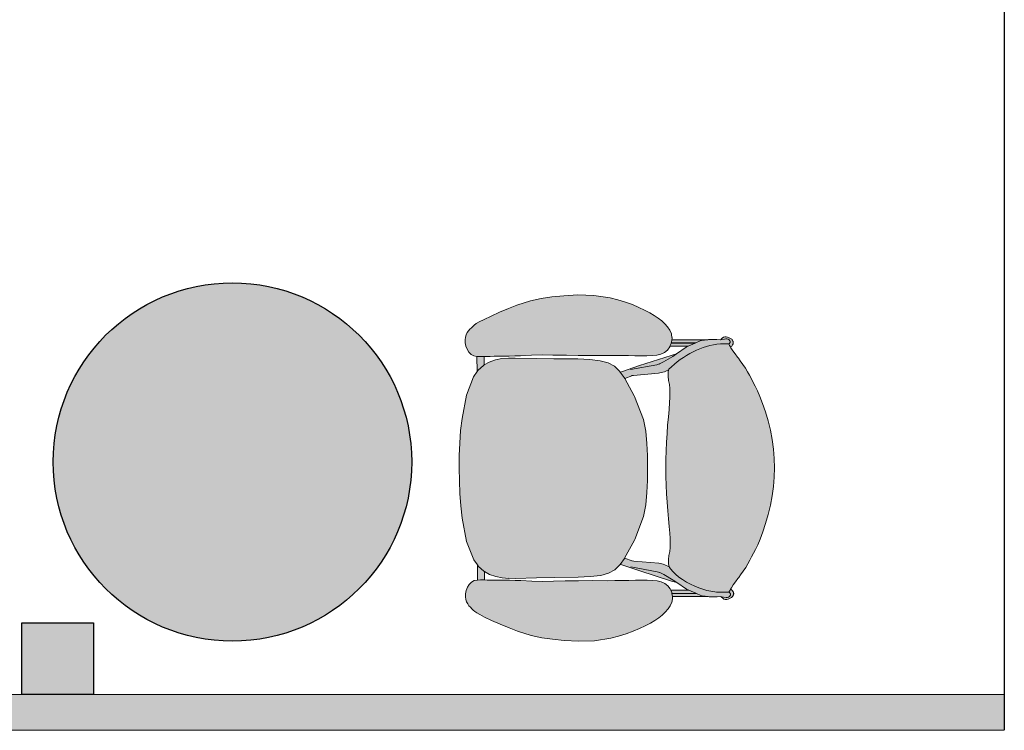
# Model space of a CAD drawing. Header units: millimetres. Extents: x 31882 to 271790, y -35693 to 24917.
# Tile 487 of 524: x 217198 to 219291, y 3238 to 4750. Entities that reach past the tile are written whole.
import ezdxf

# ---------------------------------------------------------------- set-up
doc = ezdxf.new("R2010")
doc.units = ezdxf.units.MM
doc.header["$MEASUREMENT"] = 0
doc.linetypes.add('DASHED', pattern=[19.05, 12.7, -6.35])
for name, color, linetype, lineweight in [('00 Structural', 2, 'Continuous', 25), ('02_Elevation 00', 8, 'Continuous', 9), ('08_Hatch', 140, 'Continuous', 9), ('Furniture', 14, 'Continuous', 9)]:
    doc.layers.add(name, color=color, linetype=linetype, lineweight=lineweight)
doc.layers.add('06_Furniture', color=14, linetype='Continuous')

# ---------------------------------------------------------------- blocks, each defined once
blk = doc.blocks.new('Chieftain Chair pl')
at = {"layer": 'Furniture'}
h = blk.add_hatch(color=255, dxfattribs=at)
h.dxf.hatch_style = 1
edge = h.paths.add_edge_path()
edge.add_spline(control_points=[(51.46, 17.24), (52.23, 18.01), (53.5, 19.75), (54.17, 21.95), (54.23, 23.28), (54.21, 23.58), (54.21, 23.76)], knot_values=[0, 0, 0, 0, 3.256951, 6.354725, 6.706975, 7.254861, 7.254861, 7.254861, 7.254861], degree=3, periodic=0)
edge.add_line((54.21, 23.76), (54.05, 23.85))
edge.add_line((54.05, 23.85), (53.88, 23.94))
edge.add_line((53.88, 23.94), (53.78, 24))
edge.add_line((53.78, 24), (53.46, 24.2))
edge.add_line((53.46, 24.2), (53.13, 24.44))
edge.add_line((53.13, 24.44), (52.76, 24.72))
edge.add_line((52.76, 24.72), (52.66, 24.8))
edge.add_line((52.66, 24.8), (52.38, 25.01))
edge.add_line((52.38, 25.01), (51.98, 25.3))
edge.add_line((51.98, 25.3), (51.58, 25.56))
edge.add_line((51.58, 25.56), (51.18, 25.79))
edge.add_line((51.18, 25.79), (50.79, 26.01))
edge.add_line((50.79, 26.01), (50.4, 26.21))
edge.add_line((50.4, 26.21), (50.02, 26.42))
edge.add_line((50.02, 26.42), (49.6, 26.64))
edge.add_line((49.6, 26.64), (49.1, 26.87))
edge.add_line((49.1, 26.87), (48.48, 27.13))
edge.add_line((48.48, 27.13), (47.7, 27.43))
edge.add_line((47.7, 27.43), (46.8, 27.73))
edge.add_line((46.8, 27.73), (45.82, 28.02))
edge.add_line((45.82, 28.02), (44.8, 28.28))
edge.add_line((44.8, 28.28), (43.78, 28.47))
edge.add_line((43.78, 28.47), (42.76, 28.6))
edge.add_line((42.76, 28.6), (41.74, 28.68))
edge.add_line((41.74, 28.68), (40.72, 28.71))
edge.add_line((40.72, 28.71), (39.7, 28.68))
edge.add_line((39.7, 28.68), (38.68, 28.6))
edge.add_line((38.68, 28.6), (37.67, 28.47))
edge.add_line((37.67, 28.47), (36.65, 28.28))
edge.add_line((36.65, 28.28), (35.63, 28.02))
edge.add_line((35.63, 28.02), (34.65, 27.73))
edge.add_line((34.65, 27.73), (33.75, 27.43))
edge.add_line((33.75, 27.43), (32.96, 27.13))
edge.add_line((32.96, 27.13), (32.34, 26.87))
edge.add_line((32.34, 26.87), (31.84, 26.64))
edge.add_line((31.84, 26.64), (31.42, 26.42))
edge.add_line((31.42, 26.42), (31.04, 26.21))
edge.add_line((31.04, 26.21), (30.65, 26.01))
edge.add_line((30.65, 26.01), (30.26, 25.79))
edge.add_line((30.26, 25.79), (29.87, 25.56))
edge.add_line((29.87, 25.56), (29.47, 25.3))
edge.add_line((29.47, 25.3), (29.07, 25.01))
edge.add_line((29.07, 25.01), (28.79, 24.8))
edge.add_line((28.79, 24.8), (28.68, 24.72))
edge.add_line((28.68, 24.72), (28.32, 24.44))
edge.add_line((28.32, 24.44), (27.98, 24.2))
edge.add_line((27.98, 24.2), (27.67, 24))
edge.add_line((27.67, 24), (27.51, 23.92))
edge.add_line((27.51, 23.92), (27.39, 23.85))
edge.add_line((27.39, 23.85), (27.2, 23.74))
edge.add_spline(control_points=[(27.2, 23.74), (27.19, 23.48), (27.17, 22.96), (27.19, 22.45), (27.22, 22.21)], knot_values=[0, 0, 0, 0, 0.799978, 1.535578, 1.535578, 1.535578, 1.535578], degree=3, periodic=0)
edge.add_spline(control_points=[(27.22, 22.21), (27.22, 22.21), (27.29, 21.62), (27.82, 19.8), (28.84, 18.04), (29.87, 17.28)], knot_values=[1.535578, 1.535578, 1.535578, 1.535578, 2.429825, 3.324073, 7.205889, 7.205889, 7.205889, 7.205889], degree=3, periodic=0)
edge.add_line((29.87, 17.28), (29.97, 17.25))
edge.add_line((29.97, 17.25), (29.97, 17.24))
edge.add_line((29.97, 17.24), (30.29, 17.15))
edge.add_line((30.29, 17.15), (30.74, 17.15))
edge.add_line((30.74, 17.15), (31.2, 17.21))
edge.add_line((31.2, 17.21), (31.64, 17.3))
edge.add_line((31.64, 17.3), (32.07, 17.35))
edge.add_line((32.07, 17.35), (32.53, 17.36))
edge.add_line((32.53, 17.36), (33.03, 17.35))
edge.add_line((33.03, 17.35), (33.62, 17.31))
edge.add_line((33.62, 17.31), (34.34, 17.25))
edge.add_line((34.34, 17.25), (34.36, 17.25))
edge.add_line((34.36, 17.25), (35.18, 17.18))
edge.add_line((35.18, 17.18), (36.06, 17.1))
edge.add_line((36.06, 17.1), (36.98, 17.03))
edge.add_line((36.98, 17.03), (37.91, 16.97))
edge.add_line((37.91, 16.97), (38.85, 16.93))
edge.add_line((38.85, 16.93), (39.8, 16.9))
edge.add_line((39.8, 16.9), (40.72, 16.89))
edge.add_line((40.72, 16.89), (41.65, 16.9))
edge.add_line((41.65, 16.9), (42.6, 16.93))
edge.add_line((42.6, 16.93), (43.53, 16.97))
edge.add_line((43.53, 16.97), (44.46, 17.03))
edge.add_line((44.46, 17.03), (45.38, 17.1))
edge.add_line((45.38, 17.1), (46.27, 17.18))
edge.add_line((46.27, 17.18), (47.09, 17.25))
edge.add_line((47.09, 17.25), (47.1, 17.25))
edge.add_line((47.1, 17.25), (47.82, 17.31))
edge.add_line((47.82, 17.31), (48.41, 17.35))
edge.add_line((48.41, 17.35), (48.92, 17.36))
edge.add_line((48.92, 17.36), (49.37, 17.35))
edge.add_line((49.37, 17.35), (49.8, 17.3))
edge.add_line((49.8, 17.3), (50.25, 17.21))
edge.add_line((50.25, 17.21), (50.7, 17.15))
edge.add_line((50.7, 17.15), (51.15, 17.15))
edge.add_line((51.15, 17.15), (51.39, 17.22))
edge.add_line((51.39, 17.22), (51.46, 17.24))
h.paths.add_polyline_path([(52.6, 7.33), (52.54, 8.64), (52.4, 9.79), (52.16, 10.65), (51.8, 11.32), (51.28, 11.87), (51.15, 11.96), (50.57, 12.38), (50.47, 12.44), (48.58, 13.48), (48.5, 13.51), (46, 14.47), (44.72, 14.72), (43.4, 14.84), (42.07, 14.89), (40.72, 14.89), (39.37, 14.89), (38.04, 14.84), (36.72, 14.72), (35.45, 14.47), (32.94, 13.51), (32.86, 13.48), (30.87, 12.38), (30.23, 11.92), (30.17, 11.87), (29.65, 11.32), (29.28, 10.65), (29.04, 9.79), (28.91, 8.64), (28.84, 7.33), (28.82, 4.75), (28.78, 2.81), (28.73, 0.54), (28.74, -0.21), (28.79, -0.92), (28.93, -1.61), (28.93, -1.62), (29.16, -2.29), (29.47, -2.83), (29.52, -2.92), (30.04, -3.5), (30.2, -3.62), (30.75, -4.01), (32.77, -4.78), (35.29, -5.26), (36.62, -5.41), (37.97, -5.5), (39.34, -5.56), (40.72, -5.57), (42.1, -5.56), (43.47, -5.5), (44.82, -5.41), (46.15, -5.26), (48.67, -4.78), (50.69, -4.01), (51.24, -3.62), (51.4, -3.5), (51.92, -2.92), (51.97, -2.83), (52.28, -2.29), (52.51, -1.62), (52.52, -1.61), (52.65, -0.92), (52.71, -0.21), (52.71, 0.54), (52.66, 2.81), (52.63, 4.75)])
h.paths.add_polyline_path([(28.5, 13.56), (28.51, 14.24), (28.51, 14.86), (28.49, 15.42), (28.44, 15.93), (28.33, 16.37), (28.16, 16.76), (27.89, 17.08), (27.55, 17.34), (27.41, 17.4), (27.16, 17.51), (27.08, 17.54), (27.04, 17.54), (26.71, 17.59), (26.64, 17.6), (26.54, 17.59), (26.53, 17.58), (26.21, 17.54), (26.12, 17.52), (25.73, 17.35), (25.37, 17.11), (25.04, 16.81), (24.71, 16.48), (24.41, 16.1), (24.13, 15.67), (23.84, 15.18), (23.54, 14.62), (23.24, 13.99), (22.95, 13.3), (22.67, 12.54), (22.42, 11.72), (22.21, 10.87), (21.93, 9.1), (21.88, 7.37), (21.96, 5.82), (22.09, 4.53), (22.26, 3.38), (22.51, 2.21), (22.98, 0.74), (23.34, -0.18), (23.75, -1.16), (24.16, -2.08), (24.52, -2.85), (24.79, -3.37), (24.99, -3.7), (25.14, -3.91), (25.28, -4.07), (25.42, -4.22), (25.59, -4.39), (25.76, -4.54), (25.96, -4.67), (26.19, -4.79), (26.45, -4.88), (26.74, -4.92), (27.06, -4.91), (27.42, -4.84), (27.77, -4.7), (28.09, -4.51), (28.33, -4.26), (28.34, -4.25), (28.49, -3.96), (28.56, -3.64), (28.56, -3.62), (28.57, -3.29), (28.56, -2.83), (28.55, -2.57), (28.54, -2.17), (28.54, -2.17), (28.53, -1.74), (28.53, -1.27), (28.52, -0.72), (28.52, -0.12), (28.5, 0.49), (28.49, 1.12), (28.43, 2.31), (28.4, 3.47), (28.41, 4.64), (28.44, 5.92), (28.44, 6.12), (28.46, 7.37), (28.47, 8.94), (28.46, 10.53), (28.47, 11.32), (28.47, 12.09), (28.49, 12.84)])
edge = h.paths.add_edge_path()
edge.add_spline(control_points=[(29.87, 17.28), (28.84, 18.04), (27.82, 19.8), (27.29, 21.62), (27.22, 22.21), (27.22, 22.21)], knot_values=[1.535578, 1.535578, 1.535578, 1.535578, 5.417395, 6.311642, 7.205889, 7.205889, 7.205889, 7.205889], degree=3, periodic=0)
edge.add_spline(control_points=[(27.22, 22.21), (27.19, 22.45), (27.17, 22.96), (27.19, 23.48), (27.2, 23.74)], knot_values=[0, 0, 0, 0, 0.7356, 1.535578, 1.535578, 1.535578, 1.535578], degree=3, periodic=0)
edge.add_line((27.2, 23.74), (27.2, 23.74))
edge.add_line((27.2, 23.74), (27.16, 23.8))
edge.add_line((27.16, 23.8), (27.14, 23.81))
edge.add_line((27.14, 23.81), (27.01, 23.9))
edge.add_line((27.01, 23.9), (26.99, 23.91))
edge.add_line((26.99, 23.91), (26.97, 23.92))
edge.add_line((26.97, 23.92), (26.94, 23.92))
edge.add_line((26.94, 23.92), (26.91, 23.92))
edge.add_line((26.91, 23.92), (26.89, 23.91))
edge.add_line((26.89, 23.91), (26.86, 23.9))
edge.add_line((26.86, 23.9), (26.84, 23.88))
edge.add_line((26.84, 23.88), (26.72, 23.8))
edge.add_line((26.72, 23.8), (26.64, 23.7))
edge.add_line((26.64, 23.7), (26.6, 23.57))
edge.add_line((26.6, 23.57), (26.6, 23.44))
edge.add_line((26.6, 23.44), (26.71, 22.87))
edge.add_line((26.71, 22.87), (26.7, 22.46))
edge.add_line((26.7, 22.46), (26.7, 22.32))
edge.add_line((26.7, 22.32), (26.69, 21.73))
edge.add_line((26.69, 21.73), (26.69, 21.57))
edge.add_line((26.69, 21.57), (26.71, 21.47))
edge.add_line((26.71, 21.47), (26.79, 20.81))
edge.add_line((26.79, 20.81), (26.83, 20.66))
edge.add_line((26.83, 20.66), (27.04, 20.19))
edge.add_line((27.04, 20.19), (27.07, 20.12))
edge.add_line((27.07, 20.12), (27.41, 19.36))
edge.add_line((27.41, 19.36), (27.52, 19.12))
edge.add_line((27.52, 19.12), (28.24, 18.07))
edge.add_line((28.24, 18.07), (28.4, 17.49))
edge.add_line((28.4, 17.49), (29.51, 14.06))
edge.add_line((29.51, 14.06), (30.17, 12.1))
edge.add_line((30.17, 12.1), (30.23, 11.92))
edge.add_line((30.23, 11.92), (30.87, 12.38))
edge.add_line((30.87, 12.38), (30.91, 12.4))
edge.add_line((30.91, 12.4), (30.63, 13.23))
edge.add_line((30.63, 13.23), (30.58, 13.38))
edge.add_line((30.58, 13.38), (30.58, 13.38))
edge.add_line((30.58, 13.38), (30.35, 16.11))
edge.add_line((30.35, 16.11), (30.25, 16.59))
edge.add_line((30.25, 16.59), (30.19, 16.78))
edge.add_line((30.19, 16.78), (29.97, 17.24))
edge.add_line((29.97, 17.24), (29.97, 17.25))
edge.add_line((29.97, 17.25), (29.87, 17.28))
h.paths.add_polyline_path([(27.41, 19.36), (27.07, 20.12), (27.07, 17.54), (27.16, 17.51), (27.41, 17.4)], flags=17)
h.paths.add_polyline_path([(27.04, 20.19), (26.83, 20.66), (26.79, 20.81), (26.71, 21.47), (26.71, 17.59), (27.04, 17.54)], flags=17)
h.paths.add_polyline_path([(27.4, 24.07), (27.36, 24.1), (27.33, 24.13), (27.3, 24.15), (27.27, 24.17), (27.24, 24.19), (27.21, 24.21), (27.18, 24.22), (27.15, 24.23), (27.13, 24.23), (27.1, 24.24), (27.08, 24.24), (27.05, 24.25), (27.03, 24.25), (27, 24.25), (26.98, 24.24), (26.95, 24.24), (26.93, 24.23), (26.9, 24.23), (26.88, 24.22), (26.85, 24.21), (26.82, 24.19), (26.79, 24.17), (26.76, 24.15), (26.73, 24.13), (26.69, 24.1), (26.66, 24.06), (26.62, 24.01), (26.57, 23.95), (26.53, 23.88), (26.44, 23.64), (26.39, 23.49), (26.39, 23.33), (26.44, 23.18), (26.54, 23.06), (26.66, 22.92), (26.7, 22.89), (26.6, 23.44), (26.6, 23.57), (26.64, 23.7), (26.72, 23.8), (26.84, 23.88), (26.88, 23.91), (26.91, 23.92), (26.94, 23.92), (26.97, 23.92), (26.99, 23.91), (27.01, 23.9), (27.14, 23.81), (27.16, 23.8), (27.2, 23.74), (27.39, 23.85), (27.51, 23.92), (27.47, 23.98), (27.43, 24.02)])
h.paths.add_polyline_path([(59.51, 9.1), (59.23, 10.87), (59.02, 11.72), (58.77, 12.54), (58.5, 13.3), (58.2, 13.99), (57.9, 14.62), (57.6, 15.18), (57.32, 15.67), (57.03, 16.1), (56.73, 16.48), (56.41, 16.81), (56.08, 17.11), (55.71, 17.35), (55.32, 17.52), (55.23, 17.54), (54.91, 17.58), (54.8, 17.6), (54.67, 17.58), (54.37, 17.54), (54.28, 17.51), (53.89, 17.34), (53.55, 17.08), (53.28, 16.76), (53.11, 16.37), (53.01, 15.93), (52.95, 15.42), (52.93, 14.86), (52.93, 14.24), (52.94, 13.56), (52.95, 12.84), (52.97, 12.09), (52.98, 11.32), (52.98, 10.53), (52.98, 8.94), (52.98, 7.37), (53, 6.12), (53, 5.92), (53.03, 4.64), (53.04, 3.47), (53.01, 2.31), (52.96, 1.12), (52.94, 0.49), (52.93, -0.12), (52.92, -0.72), (52.91, -1.27), (52.91, -1.74), (52.9, -2.17), (52.9, -2.17), (52.89, -2.57), (52.88, -2.83), (52.87, -3.29), (52.88, -3.64), (52.95, -3.96), (53.1, -4.25), (53.11, -4.26), (53.36, -4.51), (53.67, -4.7), (54.03, -4.84), (54.38, -4.91), (54.7, -4.92), (54.99, -4.88), (55.25, -4.79), (55.49, -4.67), (55.68, -4.54), (55.86, -4.39), (56.02, -4.22), (56.16, -4.07), (56.3, -3.91), (56.46, -3.7), (56.65, -3.37), (56.92, -2.85), (57.28, -2.08), (57.69, -1.16), (58.1, -0.18), (58.46, 0.74), (58.93, 2.21), (59.18, 3.38), (59.35, 4.53), (59.48, 5.82), (59.56, 7.37)])
h.paths.add_polyline_path([(52.87, -3.29), (52.88, -2.83), (51.97, -2.83), (51.92, -2.92), (51.4, -3.5), (51.24, -3.62), (52.88, -3.62)])
h.paths.add_polyline_path([(29.52, -2.92), (29.47, -2.83), (28.56, -2.83), (28.57, -3.29), (28.56, -3.62), (30.2, -3.62), (30.04, -3.5)])
edge = h.paths.add_edge_path()
edge.add_line((53.85, 19.12), (53.96, 19.36))
edge.add_line((53.96, 19.36), (54.3, 20.12))
edge.add_line((54.3, 20.12), (54.33, 20.19))
edge.add_line((54.33, 20.19), (54.54, 20.66))
edge.add_line((54.54, 20.66), (54.58, 20.81))
edge.add_line((54.58, 20.81), (54.67, 21.47))
edge.add_line((54.67, 21.47), (54.68, 21.57))
edge.add_line((54.68, 21.57), (54.68, 21.73))
edge.add_line((54.68, 21.73), (54.68, 22.32))
edge.add_line((54.68, 22.32), (54.68, 22.46))
edge.add_line((54.68, 22.46), (54.67, 22.88))
edge.add_line((54.67, 22.88), (54.67, 22.89))
edge.add_line((54.67, 22.89), (54.73, 23.31))
edge.add_line((54.73, 23.31), (54.77, 23.44))
edge.add_line((54.77, 23.44), (54.77, 23.57))
edge.add_line((54.77, 23.57), (54.73, 23.7))
edge.add_line((54.73, 23.7), (54.65, 23.8))
edge.add_line((54.65, 23.8), (54.56, 23.87))
edge.add_line((54.56, 23.87), (54.54, 23.88))
edge.add_line((54.54, 23.88), (54.53, 23.89))
edge.add_line((54.53, 23.89), (54.52, 23.89))
edge.add_line((54.52, 23.89), (54.51, 23.9))
edge.add_line((54.51, 23.9), (54.5, 23.9))
edge.add_line((54.5, 23.9), (54.5, 23.91))
edge.add_line((54.5, 23.91), (54.49, 23.91))
edge.add_line((54.49, 23.91), (54.49, 23.91))
edge.add_line((54.49, 23.91), (54.48, 23.91))
edge.add_line((54.48, 23.91), (54.48, 23.91))
edge.add_line((54.48, 23.91), (54.48, 23.92))
edge.add_line((54.48, 23.92), (54.47, 23.92))
edge.add_line((54.47, 23.92), (54.47, 23.92))
edge.add_line((54.47, 23.92), (54.47, 23.92))
edge.add_line((54.47, 23.92), (54.46, 23.92))
edge.add_line((54.46, 23.92), (54.46, 23.92))
edge.add_line((54.46, 23.92), (54.46, 23.92))
edge.add_line((54.46, 23.92), (54.45, 23.92))
edge.add_line((54.45, 23.92), (54.45, 23.92))
edge.add_line((54.45, 23.92), (54.45, 23.92))
edge.add_line((54.45, 23.92), (54.44, 23.92))
edge.add_line((54.44, 23.92), (54.44, 23.92))
edge.add_line((54.44, 23.92), (54.44, 23.92))
edge.add_line((54.44, 23.92), (54.43, 23.92))
edge.add_line((54.43, 23.92), (54.43, 23.92))
edge.add_line((54.43, 23.92), (54.43, 23.92))
edge.add_line((54.43, 23.92), (54.42, 23.92))
edge.add_line((54.42, 23.92), (54.42, 23.92))
edge.add_line((54.42, 23.92), (54.42, 23.92))
edge.add_line((54.42, 23.92), (54.41, 23.92))
edge.add_line((54.41, 23.92), (54.41, 23.92))
edge.add_line((54.41, 23.92), (54.41, 23.92))
edge.add_line((54.41, 23.92), (54.4, 23.92))
edge.add_line((54.4, 23.92), (54.4, 23.92))
edge.add_line((54.4, 23.92), (54.4, 23.92))
edge.add_line((54.4, 23.92), (54.39, 23.92))
edge.add_line((54.39, 23.92), (54.39, 23.92))
edge.add_line((54.39, 23.92), (54.39, 23.91))
edge.add_line((54.39, 23.91), (54.38, 23.91))
edge.add_line((54.38, 23.91), (54.38, 23.91))
edge.add_line((54.38, 23.91), (54.38, 23.91))
edge.add_line((54.38, 23.91), (54.37, 23.91))
edge.add_line((54.37, 23.91), (54.37, 23.9))
edge.add_line((54.37, 23.9), (54.36, 23.9))
edge.add_line((54.36, 23.9), (54.35, 23.9))
edge.add_line((54.35, 23.9), (54.34, 23.89))
edge.add_line((54.34, 23.89), (54.33, 23.88))
edge.add_line((54.33, 23.88), (54.32, 23.87))
edge.add_line((54.32, 23.87), (54.23, 23.81))
edge.add_line((54.23, 23.81), (54.22, 23.8))
edge.add_line((54.22, 23.8), (54.19, 23.77))
edge.add_line((54.19, 23.77), (54.21, 23.76))
edge.add_spline(control_points=[(54.21, 23.76), (54.21, 23.58), (54.23, 23.28), (54.17, 21.95), (53.5, 19.75), (52.23, 18.01), (51.46, 17.24)], knot_values=[0, 0, 0, 0, 0.547886, 0.900137, 3.99791, 7.254861, 7.254861, 7.254861, 7.254861], degree=3, periodic=0)
edge.add_spline(control_points=[(51.46, 17.24), (51.42, 17.21), (51.39, 17.17), (51.36, 17.14)], knot_values=[7.254861, 7.254861, 7.254861, 7.254861, 7.397388, 7.397388, 7.397388, 7.397388], degree=3, periodic=0)
edge.add_line((51.36, 17.14), (51.19, 16.78))
edge.add_line((51.19, 16.78), (51.13, 16.59))
edge.add_line((51.13, 16.59), (51.03, 16.11))
edge.add_line((51.03, 16.11), (50.79, 13.38))
edge.add_line((50.79, 13.38), (50.79, 13.38))
edge.add_line((50.79, 13.38), (50.74, 13.23))
edge.add_line((50.74, 13.23), (50.47, 12.44))
edge.add_line((50.47, 12.44), (50.57, 12.38))
edge.add_line((50.57, 12.38), (51.15, 11.96))
edge.add_line((51.15, 11.96), (51.2, 12.1))
edge.add_line((51.2, 12.1), (51.86, 14.06))
edge.add_line((51.86, 14.06), (52.97, 17.49))
edge.add_line((52.97, 17.49), (53.13, 18.07))
edge.add_line((53.13, 18.07), (53.85, 19.12))
h.paths.add_polyline_path([(54.3, 20.12), (53.96, 19.36), (53.96, 17.37), (54.3, 17.51)], flags=17)
h.paths.add_polyline_path([(54.67, 21.47), (54.58, 20.81), (54.54, 20.66), (54.33, 20.19), (54.33, 17.52), (54.37, 17.54), (54.67, 17.58)], flags=17)
h = blk.add_hatch(color=255, dxfattribs=at)
h.dxf.hatch_style = 1
h.paths.add_polyline_path([(54.53, 23.88), (54.56, 23.87), (54.65, 23.8), (54.73, 23.7), (54.77, 23.57), (54.77, 23.44), (54.73, 23.31), (54.67, 22.89), (54.72, 22.92), (54.83, 23.06), (54.93, 23.18), (54.99, 23.33), (54.99, 23.49), (54.93, 23.64), (54.85, 23.88), (54.72, 24.08), (54.66, 24.13), (54.6, 24.16), (54.55, 24.19), (54.5, 24.21), (54.46, 24.23), (54.42, 24.23), (54.38, 24.24), (54.34, 24.24), (54.31, 24.24), (54.27, 24.23), (54.23, 24.23), (54.19, 24.21), (54.14, 24.19), (54.09, 24.16), (54.03, 24.13), (53.97, 24.08), (53.88, 23.94), (54.05, 23.85), (54.19, 23.77), (54.22, 23.8), (54.23, 23.81), (54.32, 23.87), (54.34, 23.89), (54.37, 23.91), (54.4, 23.92), (54.42, 23.92), (54.45, 23.92), (54.47, 23.92), (54.49, 23.91), (54.51, 23.9)])
for p, q in [((34.65, 27.73), (35.63, 28.02)), ((35.63, 28.02), (36.65, 28.28)), ((36.65, 28.28), (37.67, 28.47)), ((37.67, 28.47), (38.68, 28.6)), ((38.68, 28.6), (39.7, 28.68)), ((39.7, 28.68), (40.72, 28.71)), ((40.72, 28.71), (41.74, 28.68)), ((41.74, 28.68), (42.76, 28.6)), ((42.76, 28.6), (43.78, 28.47)), ((43.78, 28.47), (44.8, 28.28)), ((44.8, 28.28), (45.82, 28.02)), ((45.82, 28.02), (46.8, 27.73)), ((31.84, 26.64), (32.34, 26.87)), ((32.34, 26.87), (32.96, 27.13)), ((32.96, 27.13), (33.75, 27.43)), ((33.75, 27.43), (34.65, 27.73)), ((46.8, 27.73), (47.7, 27.43)), ((47.7, 27.43), (48.48, 27.13)), ((48.48, 27.13), (49.1, 26.87)), ((49.1, 26.87), (49.6, 26.64)), ((29.87, 25.56), (30.26, 25.79)), ((30.26, 25.79), (30.65, 26.01)), ((30.65, 26.01), (31.04, 26.21)), ((31.04, 26.21), (31.42, 26.42)), ((31.42, 26.42), (31.84, 26.64)), ((49.6, 26.64), (50.02, 26.42)), ((50.02, 26.42), (50.4, 26.21)), ((50.4, 26.21), (50.79, 26.01)), ((50.79, 26.01), (51.18, 25.79)), ((51.18, 25.79), (51.58, 25.56)), ((28.32, 24.44), (28.68, 24.72)), ((28.67, 24.71), (28.79, 24.8)), ((28.68, 24.72), (28.79, 24.8)), ((28.79, 24.8), (29.07, 25.01)), ((29.07, 25.01), (29.47, 25.3)), ((29.47, 25.3), (29.87, 25.56)), ((51.58, 25.56), (51.98, 25.3)), ((51.98, 25.3), (52.38, 25.01)), ((52.38, 25.01), (52.66, 24.8)), ((52.66, 24.8), (52.76, 24.72)), ((52.66, 24.8), (52.77, 24.71)), ((52.76, 24.72), (53.13, 24.44)), ((26.39, 23.49), (26.44, 23.64)), ((26.53, 23.88), (26.44, 23.64)), ((26.64, 23.7), (26.6, 23.57)), ((26.6, 23.57), (26.6, 23.44)), ((26.72, 23.8), (26.64, 23.7)), ((26.84, 23.88), (26.72, 23.8)), ((26.84, 23.88), (26.86, 23.9)), ((26.89, 23.91), (26.86, 23.9)), ((26.89, 23.91), (26.91, 23.92)), ((26.91, 23.92), (26.94, 23.92)), ((26.94, 23.92), (26.97, 23.92)), ((26.97, 23.92), (26.99, 23.91)), ((26.99, 23.91), (27.01, 23.9)), ((27.14, 23.81), (27.01, 23.9)), ((27.16, 23.8), (27.14, 23.81)), ((27.16, 23.8), (27.2, 23.74)), ((27.2, 23.74), (27.39, 23.85)), ((27.2, 23.74), (27.2, 23.74)), ((27.39, 23.85), (27.51, 23.92)), ((27.51, 23.92), (27.67, 24)), ((27.67, 24), (27.98, 24.2)), ((27.98, 24.2), (28.32, 24.44)), ((53.13, 24.44), (53.46, 24.2)), ((53.46, 24.2), (53.78, 24)), ((53.78, 24), (53.88, 23.94)), ((53.97, 24.08), (53.88, 23.94)), ((53.88, 23.94), (54.05, 23.85)), ((54.05, 23.85), (54.19, 23.77)), ((54.19, 23.77), (54.22, 23.8)), ((54.19, 23.77), (54.21, 23.76)), ((54.23, 23.81), (54.22, 23.8)), ((54.32, 23.87), (54.23, 23.81)), ((54.65, 23.8), (54.56, 23.87)), ((54.73, 23.7), (54.65, 23.8)), ((54.85, 23.88), (54.72, 24.08)), ((54.77, 23.57), (54.73, 23.7)), ((54.77, 23.44), (54.77, 23.57)), ((54.93, 23.64), (54.85, 23.88)), ((54.93, 23.64), (54.99, 23.49)), ((26.39, 23.33), (26.39, 23.49)), ((26.44, 23.18), (26.39, 23.33)), ((26.54, 23.06), (26.44, 23.18)), ((26.66, 22.92), (26.54, 23.06)), ((26.6, 23.44), (26.7, 22.89)), ((26.66, 22.92), (26.7, 22.89)), ((26.71, 22.86), (26.7, 22.89)), ((26.7, 22.46), (26.71, 22.86)), ((54.73, 23.31), (54.67, 22.89)), ((54.67, 22.89), (54.72, 22.92)), ((54.67, 22.86), (54.67, 22.89)), ((54.67, 22.86), (54.68, 22.46)), ((54.83, 23.06), (54.72, 22.92)), ((54.73, 23.31), (54.77, 23.44)), ((54.93, 23.18), (54.83, 23.06)), ((54.99, 23.33), (54.93, 23.18)), ((54.99, 23.49), (54.99, 23.33)), ((26.69, 21.73), (26.7, 22.32)), ((26.69, 21.57), (26.69, 21.73)), ((26.71, 21.47), (26.69, 21.57)), ((26.7, 22.32), (26.7, 22.46)), ((26.79, 20.81), (26.71, 21.47)), ((26.71, 17.59), (26.71, 21.47)), ((27.22, 22.21), (27.22, 22.21)), ((54.67, 21.47), (54.58, 20.81)), ((54.68, 21.57), (54.67, 21.47)), ((54.67, 21.47), (54.67, 17.58)), ((54.68, 22.46), (54.68, 22.32)), ((54.68, 21.73), (54.68, 22.32)), ((54.68, 21.73), (54.68, 21.57)), ((26.83, 20.66), (26.79, 20.81)), ((27.04, 20.19), (26.83, 20.66)), ((54.54, 20.66), (54.33, 20.19)), ((54.58, 20.81), (54.54, 20.66)), ((27.04, 17.54), (27.04, 20.19)), ((27.07, 20.12), (27.04, 20.19)), ((27.07, 20.12), (27.07, 17.54)), ((27.41, 19.36), (27.07, 20.12)), ((27.52, 19.12), (27.41, 19.36)), ((27.41, 19.36), (27.41, 17.4)), ((53.96, 19.36), (53.85, 19.12)), ((54.3, 20.12), (53.96, 19.36)), ((53.96, 19.36), (53.96, 17.37)), ((54.33, 20.19), (54.3, 20.12)), ((54.3, 17.51), (54.3, 20.12)), ((54.33, 20.19), (54.33, 17.52)), ((28.24, 18.07), (27.52, 19.12)), ((53.85, 19.12), (53.13, 18.07)), ((25.37, 17.11), (25.73, 17.35)), ((26.12, 17.52), (25.73, 17.35)), ((26.21, 17.54), (26.12, 17.52)), ((26.21, 17.54), (26.53, 17.58)), ((26.54, 17.59), (26.53, 17.58)), ((26.64, 17.6), (26.54, 17.59)), ((26.64, 17.6), (26.71, 17.59)), ((26.71, 17.59), (27.04, 17.54)), ((27.04, 17.54), (27.07, 17.54)), ((27.07, 17.54), (27.16, 17.51)), ((27.07, 17.54), (27.07, 17.54)), ((27.16, 17.51), (27.41, 17.4)), ((27.41, 17.4), (27.55, 17.34)), ((27.55, 17.34), (27.89, 17.08)), ((28.24, 18.07), (28.4, 17.49)), ((28.52, 17.66), (28.24, 18.07)), ((28.4, 17.49), (29.51, 14.06)), ((29.12, 16.66), (28.52, 17.66)), ((29.87, 17.28), (29.97, 17.25)), ((29.97, 17.24), (29.97, 17.25)), ((29.97, 17.24), (30.19, 16.78)), ((29.97, 17.24), (30.29, 17.15)), ((30.29, 17.15), (30.74, 17.15)), ((30.74, 17.15), (31.2, 17.21)), ((31.2, 17.21), (31.64, 17.3)), ((31.64, 17.3), (32.07, 17.35)), ((32.07, 17.35), (32.53, 17.36)), ((32.53, 17.36), (33.03, 17.35)), ((33.62, 17.31), (33.03, 17.35)), ((33.62, 17.31), (34.34, 17.25)), ((34.34, 17.25), (34.36, 17.25)), ((34.36, 17.25), (35.18, 17.18)), ((35.18, 17.18), (36.06, 17.1)), ((45.38, 17.1), (46.27, 17.18)), ((46.27, 17.18), (47.09, 17.25)), ((47.09, 17.25), (47.1, 17.25)), ((47.1, 17.25), (47.82, 17.31)), ((47.82, 17.31), (48.41, 17.35)), ((48.41, 17.35), (48.92, 17.36)), ((48.92, 17.36), (49.37, 17.35)), ((49.37, 17.35), (49.8, 17.3)), ((49.8, 17.3), (50.25, 17.21)), ((50.25, 17.21), (50.7, 17.15)), ((50.7, 17.15), (51.15, 17.15)), ((51.15, 17.15), (51.39, 17.22)), ((51.19, 16.78), (51.39, 17.22)), ((51.39, 17.22), (51.46, 17.24)), ((51.86, 14.06), (52.97, 17.49)), ((52.86, 17.66), (52.26, 16.66)), ((53.13, 18.07), (52.86, 17.66)), ((52.97, 17.49), (53.13, 18.07)), ((53.55, 17.08), (53.89, 17.34)), ((53.89, 17.34), (53.96, 17.37)), ((53.96, 17.37), (54.28, 17.51)), ((54.28, 17.51), (54.3, 17.51)), ((54.3, 17.51), (54.33, 17.52)), ((54.33, 17.52), (54.37, 17.54)), ((54.37, 17.54), (54.67, 17.58)), ((54.67, 17.58), (54.8, 17.6)), ((54.9, 17.59), (54.8, 17.6)), ((54.9, 17.59), (54.91, 17.58)), ((54.91, 17.58), (55.23, 17.54)), ((55.32, 17.52), (55.23, 17.54)), ((55.71, 17.35), (55.32, 17.52)), ((55.71, 17.35), (56.08, 17.11)), ((24.13, 15.67), (24.41, 16.1)), ((24.41, 16.1), (24.71, 16.48)), ((24.71, 16.48), (25.04, 16.81)), ((25.04, 16.81), (25.37, 17.11)), ((27.89, 17.08), (28.16, 16.76)), ((28.16, 16.76), (28.33, 16.37)), ((28.33, 16.37), (28.44, 15.93)), ((29.12, 16.66), (29.34, 16.22)), ((29.34, 16.22), (29.42, 15.92)), ((29.34, 16.22), (29.34, 16.2)), ((30.25, 16.59), (30.19, 16.78)), ((30.25, 16.59), (30.35, 16.11)), ((30.35, 16.11), (30.58, 13.38)), ((36.06, 17.1), (36.98, 17.03)), ((36.98, 17.03), (37.91, 16.97)), ((37.91, 16.97), (38.85, 16.93)), ((39.8, 16.9), (38.85, 16.93)), ((39.8, 16.9), (40.72, 16.89)), ((40.72, 16.89), (41.65, 16.9)), ((41.65, 16.9), (42.6, 16.93)), ((42.6, 16.93), (43.53, 16.97)), ((43.53, 16.97), (44.46, 17.03)), ((44.46, 17.03), (45.38, 17.1)), ((50.79, 13.38), (51.03, 16.11)), ((51.03, 16.11), (51.13, 16.59)), ((51.19, 16.78), (51.13, 16.59)), ((51.95, 15.92), (52.04, 16.22)), ((52.03, 16.2), (52.04, 16.22)), ((52.04, 16.22), (52.26, 16.66)), ((53.01, 15.93), (53.11, 16.37)), ((53.11, 16.37), (53.28, 16.76)), ((53.28, 16.76), (53.55, 17.08)), ((56.41, 16.81), (56.08, 17.11)), ((56.41, 16.81), (56.73, 16.48)), ((56.73, 16.48), (57.03, 16.1)), ((57.03, 16.1), (57.32, 15.67)), ((23.54, 14.62), (23.84, 15.18)), ((23.84, 15.18), (24.13, 15.67)), ((28.49, 15.42), (28.44, 15.93)), ((28.49, 15.42), (28.51, 14.86)), ((29.42, 15.92), (29.95, 13.07)), ((51.43, 13.07), (51.95, 15.92)), ((52.93, 14.86), (52.95, 15.42)), ((52.95, 15.42), (53.01, 15.93)), ((57.32, 15.67), (57.6, 15.18)), ((57.6, 15.18), (57.9, 14.62)), ((22.95, 13.3), (23.24, 13.99)), ((23.24, 13.99), (23.54, 14.62)), ((28.51, 14.24), (28.5, 13.56)), ((28.51, 14.86), (28.51, 14.24)), ((29.51, 14.06), (30.17, 12.1)), ((32.94, 13.51), (35.45, 14.47)), ((35.45, 14.47), (36.72, 14.72)), ((36.72, 14.72), (38.04, 14.84)), ((38.04, 14.84), (39.37, 14.89)), ((39.37, 14.89), (40.72, 14.89)), ((40.72, 14.89), (42.07, 14.89)), ((42.07, 14.89), (43.4, 14.84)), ((43.4, 14.84), (44.72, 14.72)), ((44.72, 14.72), (46, 14.47)), ((48.5, 13.51), (46, 14.47)), ((51.86, 14.06), (51.2, 12.1)), ((52.93, 14.24), (52.93, 14.86)), ((52.94, 13.56), (52.93, 14.24)), ((57.9, 14.62), (58.2, 13.99)), ((58.2, 13.99), (58.5, 13.3)), ((22.67, 12.54), (22.95, 13.3)), ((28.5, 13.56), (28.49, 12.84)), ((30.63, 13.23), (30.58, 13.38)), ((30.58, 13.38), (30.63, 13.23)), ((30.58, 13.38), (30.58, 13.38)), ((30.58, 13.38), (30.6, 13.2)), ((30.6, 13.19), (30.6, 13.2)), ((30.63, 13.23), (30.91, 12.4)), ((32.86, 13.48), (30.91, 12.4)), ((32.94, 13.51), (32.86, 13.48)), ((48.58, 13.48), (48.5, 13.51)), ((50.47, 12.44), (48.58, 13.48)), ((50.47, 12.44), (50.74, 13.23)), ((50.79, 13.38), (50.74, 13.23)), ((50.74, 13.23), (50.79, 13.38)), ((50.78, 13.2), (50.79, 13.38)), ((50.78, 13.19), (50.78, 13.2)), ((50.79, 13.38), (50.79, 13.38)), ((52.95, 12.84), (52.94, 13.56)), ((58.5, 13.3), (58.77, 12.54)), ((22.42, 11.72), (22.67, 12.54)), ((28.49, 12.84), (28.47, 12.09)), ((28.47, 12.09), (28.47, 11.32)), ((30.17, 11.87), (29.65, 11.32)), ((30.23, 11.92), (30.17, 12.1)), ((30.23, 11.92), (30.17, 11.87)), ((30.87, 12.38), (30.23, 11.92)), ((30.91, 12.4), (30.87, 12.38)), ((50.57, 12.38), (50.47, 12.44)), ((51.15, 11.96), (50.57, 12.38)), ((51.15, 11.96), (51.2, 12.1)), ((51.28, 11.87), (51.15, 11.96)), ((51.8, 11.32), (51.28, 11.87)), ((52.97, 12.09), (52.95, 12.84)), ((52.98, 11.32), (52.97, 12.09)), ((58.77, 12.54), (59.02, 11.72)), ((21.93, 9.1), (22.21, 10.87)), ((22.21, 10.87), (22.42, 11.72)), ((28.47, 11.32), (28.46, 10.53)), ((29.65, 11.32), (29.28, 10.65)), ((52.16, 10.65), (51.8, 11.32)), ((52.98, 10.53), (52.98, 11.32)), ((59.02, 11.72), (59.23, 10.87)), ((59.23, 10.87), (59.51, 9.1)), ((28.46, 10.53), (28.47, 8.94)), ((29.04, 9.79), (28.91, 8.64)), ((29.28, 10.65), (29.04, 9.79)), ((52.4, 9.79), (52.16, 10.65)), ((52.54, 8.64), (52.4, 9.79)), ((52.98, 8.94), (52.98, 10.53)), ((21.88, 7.37), (21.93, 9.1)), ((28.47, 8.94), (28.46, 7.37)), ((28.91, 8.64), (28.84, 7.33)), ((52.6, 7.33), (52.54, 8.64)), ((52.98, 7.37), (52.98, 8.94)), ((59.51, 9.1), (59.56, 7.37)), ((21.96, 5.82), (21.88, 7.37)), ((28.46, 7.37), (28.44, 6.12)), ((28.84, 7.33), (28.82, 4.75)), ((52.6, 7.33), (52.63, 4.75)), ((53, 6.12), (52.98, 7.37)), ((59.56, 7.37), (59.48, 5.82)), ((22.09, 4.53), (21.96, 5.82)), ((28.44, 5.92), (28.41, 4.64)), ((28.44, 6.12), (28.44, 5.92)), ((28.44, 6.12), (28.44, 5.92)), ((53, 5.92), (53, 6.12)), ((53, 5.92), (53, 6.12)), ((53.03, 4.64), (53, 5.92)), ((59.48, 5.82), (59.35, 4.53)), ((22.26, 3.38), (22.09, 4.53)), ((28.41, 4.64), (28.4, 3.47)), ((28.78, 2.81), (28.82, 4.75)), ((52.63, 4.75), (52.66, 2.81)), ((53.04, 3.47), (53.03, 4.64)), ((59.35, 4.53), (59.18, 3.38)), ((22.51, 2.21), (22.26, 3.38)), ((28.43, 2.31), (28.4, 3.47)), ((53.01, 2.31), (53.04, 3.47)), ((59.18, 3.38), (58.93, 2.21)), ((22.98, 0.74), (22.51, 2.21)), ((28.49, 1.12), (28.43, 2.31)), ((28.73, 0.54), (28.78, 2.81)), ((52.66, 2.81), (52.71, 0.54)), ((53.01, 2.31), (52.96, 1.12)), ((58.93, 2.21), (58.46, 0.74)), ((28.5, 0.49), (28.49, 1.12)), ((52.96, 1.12), (52.94, 0.49)), ((23.34, -0.18), (22.98, 0.74)), ((28.52, -0.12), (28.5, 0.49)), ((28.73, 0.54), (28.74, -0.19)), ((52.71, -0.19), (52.71, 0.54)), ((52.94, 0.49), (52.93, -0.12)), ((58.46, 0.74), (58.1, -0.18)), ((23.75, -1.16), (23.34, -0.18)), ((28.52, -0.72), (28.52, -0.12)), ((28.53, -1.27), (28.52, -0.72)), ((28.74, -0.19), (28.73, -0.2)), ((28.73, -0.2), (28.79, -0.92)), ((28.93, -1.61), (28.79, -0.92)), ((52.52, -1.61), (52.65, -0.92)), ((52.65, -0.92), (52.71, -0.2)), ((52.71, -0.2), (52.71, -0.19)), ((52.92, -0.72), (52.91, -1.27)), ((52.93, -0.12), (52.92, -0.72)), ((58.1, -0.18), (57.69, -1.16)), ((24.16, -2.08), (23.75, -1.16)), ((24.52, -2.85), (24.16, -2.08)), ((28.53, -1.74), (28.53, -1.27)), ((28.54, -2.17), (28.53, -1.74)), ((28.93, -1.61), (28.93, -1.62)), ((29.16, -2.29), (28.93, -1.62)), ((52.28, -2.29), (52.51, -1.62)), ((52.51, -1.62), (52.52, -1.61)), ((52.91, -1.74), (52.9, -2.17)), ((52.91, -1.27), (52.91, -1.74)), ((57.28, -2.08), (56.92, -2.85)), ((57.69, -1.16), (57.28, -2.08)), ((24.79, -3.37), (24.52, -2.85)), ((28.54, -2.17), (28.54, -2.17)), ((28.55, -2.57), (28.54, -2.17)), ((28.56, -2.83), (28.55, -2.57)), ((28.56, -2.83), (29.47, -2.83)), ((28.57, -3.29), (28.56, -2.83)), ((29.47, -2.83), (29.16, -2.29)), ((29.52, -2.92), (29.47, -2.83)), ((30.04, -3.5), (29.52, -2.92)), ((51.92, -2.92), (51.4, -3.5)), ((51.97, -2.83), (51.92, -2.92)), ((52.28, -2.29), (51.97, -2.83)), ((51.97, -2.83), (52.88, -2.83)), ((52.87, -3.29), (52.88, -2.83)), ((52.89, -2.57), (52.88, -2.83)), ((52.88, -2.83), (52.9, -2.83)), ((52.9, -2.17), (52.89, -2.57)), ((52.9, -2.17), (52.9, -2.17)), ((56.92, -2.85), (56.65, -3.37)), ((24.99, -3.7), (24.79, -3.37)), ((25.14, -3.91), (24.99, -3.7)), ((25.28, -4.07), (25.14, -3.91)), ((25.42, -4.22), (25.28, -4.07)), ((25.42, -4.22), (25.59, -4.39)), ((28.33, -4.26), (28.09, -4.51)), ((28.34, -4.25), (28.33, -4.26)), ((28.49, -3.96), (28.34, -4.25)), ((28.56, -3.64), (28.49, -3.96)), ((28.57, -3.29), (28.56, -3.62)), ((28.56, -3.62), (28.56, -3.64)), ((28.56, -3.62), (30.2, -3.62)), ((30.2, -3.62), (30.04, -3.5)), ((30.75, -4.01), (30.2, -3.62)), ((32.77, -4.78), (30.75, -4.01)), ((50.69, -4.01), (48.67, -4.78)), ((51.24, -3.62), (50.69, -4.01)), ((51.4, -3.5), (51.24, -3.62)), ((52.88, -3.62), (51.24, -3.62)), ((52.88, -3.62), (52.87, -3.29)), ((52.88, -3.64), (52.88, -3.62)), ((52.95, -3.96), (52.88, -3.64)), ((52.89, -3.62), (52.9, -3.62)), ((53.1, -4.25), (52.95, -3.96)), ((53.11, -4.26), (53.1, -4.25)), ((53.36, -4.51), (53.11, -4.26)), ((56.02, -4.22), (55.86, -4.39)), ((56.16, -4.07), (56.02, -4.22)), ((56.3, -3.91), (56.16, -4.07)), ((56.46, -3.7), (56.3, -3.91)), ((56.65, -3.37), (56.46, -3.7)), ((25.59, -4.39), (25.76, -4.54)), ((25.76, -4.54), (25.96, -4.67)), ((25.96, -4.67), (26.19, -4.79)), ((26.45, -4.88), (26.19, -4.79)), ((26.74, -4.92), (26.45, -4.88)), ((27.06, -4.91), (26.74, -4.92)), ((27.42, -4.84), (27.06, -4.91)), ((27.77, -4.7), (27.42, -4.84)), ((28.09, -4.51), (27.77, -4.7)), ((35.29, -5.26), (32.77, -4.78)), ((36.62, -5.41), (35.29, -5.26)), ((46.15, -5.26), (44.82, -5.41)), ((48.67, -4.78), (46.15, -5.26)), ((53.67, -4.7), (53.36, -4.51)), ((54.03, -4.84), (53.67, -4.7)), ((54.38, -4.91), (54.03, -4.84)), ((54.7, -4.92), (54.38, -4.91)), ((54.99, -4.88), (54.7, -4.92)), ((55.25, -4.79), (54.99, -4.88)), ((55.49, -4.67), (55.25, -4.79)), ((55.49, -4.67), (55.68, -4.54)), ((55.68, -4.54), (55.86, -4.39)), ((37.97, -5.5), (36.62, -5.41)), ((39.34, -5.56), (37.97, -5.5)), ((40.72, -5.57), (39.34, -5.56)), ((42.1, -5.56), (40.72, -5.57)), ((43.47, -5.5), (42.1, -5.56)), ((44.82, -5.41), (43.47, -5.5))]:
    blk.add_line(p, q, dxfattribs=at)
for points in [[(27.51, 23.92), (27.47, 23.98), (27.43, 24.02), (27.4, 24.07), (27.36, 24.1), (27.33, 24.13), (27.3, 24.15), (27.27, 24.17), (27.24, 24.19), (27.21, 24.21), (27.18, 24.22), (27.15, 24.23), (27.13, 24.23), (27.1, 24.24), (27.08, 24.24), (27.05, 24.25), (27.03, 24.25), (27, 24.25), (26.98, 24.24), (26.95, 24.24), (26.93, 24.23), (26.9, 24.23), (26.88, 24.22), (26.85, 24.21), (26.82, 24.19), (26.79, 24.17), (26.76, 24.15), (26.73, 24.13), (26.69, 24.1), (26.66, 24.06), (26.62, 24.01), (26.57, 23.95), (26.53, 23.88)], [(54.72, 24.08), (54.66, 24.13), (54.6, 24.16), (54.55, 24.19), (54.5, 24.21), (54.46, 24.23), (54.42, 24.23), (54.38, 24.24), (54.34, 24.24), (54.31, 24.24), (54.27, 24.23), (54.23, 24.23), (54.19, 24.21), (54.14, 24.19), (54.09, 24.16), (54.03, 24.13), (53.97, 24.08)], [(54.32, 23.87), (54.33, 23.88), (54.34, 23.89), (54.35, 23.9), (54.36, 23.9), (54.37, 23.9), (54.37, 23.91), (54.38, 23.91), (54.38, 23.91), (54.38, 23.91), (54.39, 23.91), (54.39, 23.92), (54.39, 23.92), (54.4, 23.92), (54.4, 23.92), (54.4, 23.92), (54.41, 23.92), (54.41, 23.92), (54.41, 23.92), (54.42, 23.92), (54.42, 23.92), (54.42, 23.92), (54.43, 23.92), (54.43, 23.92), (54.43, 23.92), (54.44, 23.92), (54.44, 23.92), (54.44, 23.92), (54.45, 23.92), (54.45, 23.92), (54.45, 23.92), (54.46, 23.92), (54.46, 23.92), (54.46, 23.92), (54.47, 23.92), (54.47, 23.92), (54.47, 23.92), (54.48, 23.92), (54.48, 23.91), (54.48, 23.91), (54.49, 23.91), (54.49, 23.91), (54.5, 23.91), (54.5, 23.9), (54.51, 23.9), (54.52, 23.89), (54.53, 23.89), (54.54, 23.88), (54.56, 23.87)]]:
    blk.add_lwpolyline(points, dxfattribs=at)
for points, knots in [([(27.2, 23.74), (27.19, 23.48), (27.17, 22.96), (27.22, 21.85), (27.82, 19.8), (28.84, 18.04), (29.87, 17.28)], [0, 0, 0, 0, 0.799978, 1.535578, 3.324073, 7.205889, 7.205889, 7.205889, 7.205889]), ([(54.21, 23.76), (54.21, 23.58), (54.23, 23.28), (54.17, 21.95), (53.5, 19.75), (52.2, 17.97), (51.39, 17.17), (51.36, 17.14)], [0, 0, 0, 0, 0.547886, 0.900137, 3.99791, 7.254861, 7.397388, 7.397388, 7.397388, 7.397388])]:
    blk.add_open_spline(points, degree=3, knots=knots, dxfattribs=at)
blk = doc.blocks.new('twetet')
at = {"ltscale": 0.25}
h = blk.add_hatch(color=255, dxfattribs=at)
h.dxf.hatch_style = 1
h.paths.add_polyline_path([(1719088.357, -78536.001, 1), (1719118.363, -78536.001, 1)])
at = {"layer": '06_Furniture', "ltscale": 25}
blk.add_circle((1719103.36, -78536.001), 15.003, dxfattribs=at)
at = {"xscale": -0.7695000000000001, "yscale": 0.7695000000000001, "zscale": 0.7695000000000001, "rotation": 270.0988824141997}
blk.add_blockref('Chieftain Chair pl', (1719126.682, -78567.859), dxfattribs=at)
blk = doc.blocks.new('steel cols')
at = {"layer": '00 Structural', "ltscale": 0.25}
h = blk.add_hatch(color=10, dxfattribs=at)
h.dxf.hatch_style = 1
h.paths.add_polyline_path([(1723381.977, -77443.609), (1723381.977, -77449.609), (1723387.977, -77449.609), (1723387.977, -77443.609)])
blk.add_lwpolyline([(1723381.977, -77443.609), (1723387.977, -77443.609), (1723387.977, -77449.609), (1723381.977, -77449.609)], close=True, dxfattribs=at)

msp = doc.modelspace()

# ---------------------------------------------------------------- hatches: boundary and pattern name
at = {"layer": '08_Hatch', "ltscale": 0.25}
h = msp.add_hatch(color=256, dxfattribs=at)
h.dxf.hatch_style = 1
h.paths.add_polyline_path([(216041.3, 3314.2), (216041.3, 3238), (219291, 3238), (219291, 3314.2)])

# ---------------------------------------------------------------- linework, layer by layer
at = {"color": 14, "linetype": 'DASHED', "ltscale": 0.025}
msp.add_line((219291, 9134.6), (219291, 3238), dxfattribs=at)
at = {"layer": '02_Elevation 00', "ltscale": 0.25}
msp.add_line((219291, 9134.6), (219291, 3238), dxfattribs=at)
at = {"layer": '08_Hatch', "ltscale": 0.25}
msp.add_lwpolyline([(219291, 3238), (216041.3, 3238), (216041.3, 3314.3), (219291, 3314.3)], close=True, dxfattribs=at)

# ---------------------------------------------------------------- block references
at = {"layer": '00 Structural', "xscale": 25.4, "yscale": 25.4, "zscale": 25.4}
msp.add_blockref('steel cols', (-43556699.7, 1970534.3), dxfattribs=at)
at = {"layer": 'Furniture', "xscale": 25.4, "yscale": 25.4, "zscale": 25.4}
msp.add_blockref('twetet', (-43447575, 1998623.3), dxfattribs=at)

doc.saveas('drawing.dxf')
